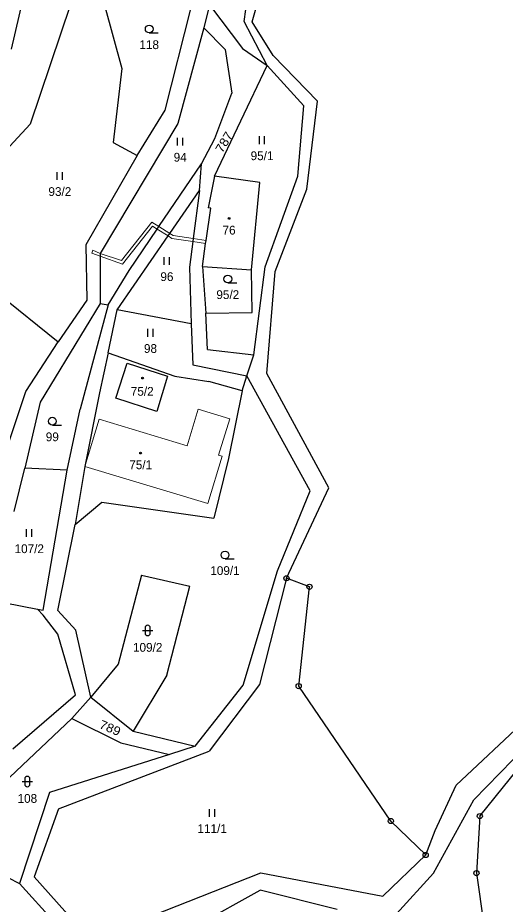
# Model space of a CAD drawing. Extents: x -739410 to -735662, y -942282 to -940043.
# Drawn here: x -737693 to -737598.7, y -941365.5 to -941193.9 of the extents above; entities that cross this region are included whole.
import ezdxf
from ezdxf.enums import TextEntityAlignment as Align

# ---------------------------------------------------------------- set-up
doc = ezdxf.new("R2010")
doc.units = 0
doc.header["$LTSCALE"] = 0.68
for name, color, linetype, lineweight in [('1', 7, 'Continuous', 25), ('13', 7, 'Continuous', 13), ('3', 7, 'Continuous', 25), ('4', 7, 'Continuous', 13), ('5', 7, 'Continuous', 25), ('8', 7, 'Continuous', 25)]:
    doc.layers.add(name, color=color, linetype=linetype, lineweight=lineweight)
doc.layers.add('2', color=7, linetype='Continuous')

msp = doc.modelspace()

# ---------------------------------------------------------------- linework, layer by layer
at = {"layer": '1'}
for p, q in [((-737694.22, -941200.05), (-737684.24, -941156.52)), ((-737649.18, -941194.7), (-737647.61, -941183.26)), ((-737647.62, -941194.77), (-737644.58, -941184.02)), ((-737682.83, -941191.42), (-737690.64, -941214.57)), ((-737676.2, -941191.53), (-737672.85, -941203.76)), ((-737664.47, -941211.81), (-737659.51, -941192.23)), ((-737655.9, -941191.46), (-737657.03, -941195.88)), ((-737655.9, -941191.46), (-737649.49, -941199.91)), ((-737657.03, -941195.88), (-737662.01, -941214.43)), ((-737657.03, -941195.88), (-737652.88, -941200.12)), ((-737644.75, -941203.22), (-737649.18, -941194.7)), ((-737643.61, -941201.28), (-737647.62, -941194.77)), ((-737652.88, -941200.12), (-737651.59, -941208.52)), ((-737649.49, -941199.91), (-737644.75, -941203.22)), ((-737635.03, -941210.08), (-737643.61, -941201.28)), ((-737672.85, -941203.76), (-737674.53, -941218.06)), ((-737654.97, -941224.63), (-737644.75, -941203.22)), ((-737637.64, -941210.97), (-737644.75, -941203.22)), ((-737654.89, -941217.3), (-737651.59, -941208.52)), ((-737638.84, -941224.62), (-737637.64, -941210.97)), ((-737637.1, -941227.12), (-737635.03, -941210.08)), ((-737669.89, -941220.58), (-737664.47, -941211.81)), ((-737710.79, -941236.18), (-737690.64, -941214.57)), ((-737662.01, -941214.43), (-737677.08, -941239.58)), ((-737674.53, -941218.06), (-737669.89, -941220.58)), ((-737657.44, -941222.2), (-737654.89, -941217.3)), ((-737669.89, -941220.58), (-737679.87, -941237.92)), ((-737657.86, -941227.37), (-737657.44, -941222.2)), ((-737654.97, -941224.63), (-737656.14, -941230.76)), ((-737646.18, -941225.86), (-737654.97, -941224.63)), ((-737645.12, -941242.15), (-737638.84, -941224.62)), ((-737647.75, -941242.75), (-737646.18, -941225.86)), ((-737643.17, -941243.02), (-737637.1, -941227.12)), ((-737656.58, -941237.02), (-737655.68, -941230.8)), ((-737655.68, -941230.8), (-737656.14, -941230.76)), ((-737710.79, -941236.18), (-737685.22, -941256.68)), ((-737656.66, -941237.61), (-737656.58, -941237.02)), ((-737679.87, -941237.92), (-737679.62, -941248.62)), ((-737657.24, -941242.11), (-737656.66, -941237.61)), ((-737659.8, -941242.18), (-737659.43, -941253.16)), ((-737657.24, -941242.11), (-737647.75, -941242.75)), ((-737657.24, -941242.11), (-737656.61, -941251.1)), ((-737647.34, -941259.17), (-737645.12, -941242.15)), ((-737675.52, -941249.51), (-737671.48, -941242.84)), ((-737647.62, -941251.01), (-737647.75, -941242.75)), ((-737644.8, -941262.75), (-737643.17, -941243.02)), ((-737679.62, -941248.62), (-737685.22, -941256.68)), ((-737677.06, -941249.25), (-737688.7, -941268.3)), ((-737675.52, -941249.51), (-737680.91, -941269.7)), ((-737677.06, -941249.25), (-737675.52, -941249.51)), ((-737675.54, -941258.78), (-737673.76, -941250.44)), ((-737659.43, -941253.16), (-737673.76, -941250.44)), ((-737656.61, -941251.1), (-737647.62, -941251.01)), ((-737656.29, -941258.16), (-737656.61, -941251.1)), ((-737659.43, -941253.16), (-737659.11, -941261.11)), ((-737691.47, -941266.27), (-737685.22, -941256.68)), ((-737675.54, -941258.78), (-737677.22, -941266.54)), ((-737675.54, -941258.78), (-737662.59, -941263.28)), ((-737656.29, -941258.16), (-737647.34, -941259.17)), ((-737648.71, -941263.22), (-737647.34, -941259.17)), ((-737659.11, -941261.11), (-737648.71, -941263.22)), ((-737632.81, -941284.91), (-737644.8, -941262.75)), ((-737662.59, -941263.28), (-737656.03, -941264.31)), ((-737649.57, -941266.16), (-737656.03, -941264.31)), ((-737649.57, -941266.16), (-737648.71, -941263.22)), ((-737636.44, -941285.46), (-737648.71, -941263.22)), ((-737695.68, -941279.03), (-737691.47, -941266.27)), ((-737649.57, -941266.16), (-737652.2, -941279.2)), ((-737677.22, -941266.54), (-737680.02, -941280.75)), ((-737688.7, -941268.3), (-737691.64, -941281.08)), ((-737683.48, -941281.46), (-737680.91, -941269.7)), ((-737652.2, -941279.2), (-737655.1, -941290.76)), ((-737693.68, -941289.49), (-737691.64, -941281.08)), ((-737683.48, -941281.46), (-737691.64, -941281.08)), ((-737688.1, -941308.54), (-737683.48, -941281.46)), ((-737680.02, -941280.75), (-737681.91, -941291.97)), ((-737641.01, -941302.4), (-737632.81, -941284.91)), ((-737642.76, -941300.93), (-737636.44, -941285.46)), ((-737681.91, -941291.97), (-737676.77, -941287.68)), ((-737676.77, -941287.68), (-737655.1, -941290.76)), ((-737685.26, -941308.66), (-737681.91, -941291.97)), ((-737669.08, -941301.78), (-737673.61, -941319.04)), ((-737669.08, -941301.78), (-737659.72, -941303.9)), ((-737649.4, -941323.07), (-737642.76, -941300.93)), ((-737664.19, -941321.16), (-737659.72, -941303.9)), ((-737641.01, -941302.4), (-737646.21, -941322.95)), ((-737636.56, -941304.05), (-737641.01, -941302.4)), ((-737638.65, -941323.27), (-737636.56, -941304.05)), ((-737695.45, -941307.15), (-737689.19, -941308.4)), ((-737689.19, -941308.4), (-737688.1, -941309.56)), ((-737689.19, -941308.4), (-737688.1, -941308.54)), ((-737681.75, -941312.41), (-737685.26, -941308.66)), ((-737685.25, -941313.24), (-737688.1, -941309.56)), ((-737678.87, -941325.42), (-737681.75, -941312.41)), ((-737681.85, -941324.94), (-737685.25, -941313.24)), ((-737673.61, -941319.04), (-737678.87, -941325.42)), ((-737664.19, -941321.16), (-737670.67, -941332.01)), ((-737646.21, -941322.95), (-737655.98, -941335.87)), ((-737604.75, -941345.26), (-737582.99, -941322.88)), ((-737603.59, -941348.41), (-737582.99, -941322.88)), ((-737658.66, -941334.85), (-737649.4, -941323.07)), ((-737620.82, -941349.36), (-737638.65, -941323.27)), ((-737693.95, -941335.41), (-737681.85, -941324.94)), ((-737682.53, -941329.51), (-737678.87, -941325.42)), ((-737678.87, -941325.42), (-737670.67, -941332.01)), ((-737608.18, -941342.43), (-737590.57, -941325.9)), ((-737705.38, -941351.05), (-737682.53, -941329.51)), ((-737682.53, -941329.51), (-737673.05, -941334.23)), ((-737670.67, -941332.01), (-737658.66, -941334.85)), ((-737673.05, -941334.23), (-737663.63, -941336.47)), ((-737658.66, -941334.85), (-737663.63, -941336.47)), ((-737663.63, -941336.47), (-737686.88, -941343.82)), ((-737685.1, -941346.98), (-737655.98, -941335.87)), ((-737612.21, -941351.22), (-737608.18, -941342.43)), ((-737686.88, -941343.82), (-737692.71, -941361.48)), ((-737612.56, -941359.47), (-737604.75, -941345.26)), ((-737685.1, -941346.98), (-737689.82, -941360.17)), ((-737603.59, -941348.41), (-737604.25, -941359.45)), ((-737614.07, -941355.93), (-737620.82, -941349.36)), ((-737614.07, -941355.93), (-737612.21, -941351.22)), ((-737622.35, -941363.9), (-737614.07, -941355.93)), ((-737694.92, -941360.27), (-737692.71, -941361.48)), ((-737689.82, -941360.17), (-737682.31, -941368.64)), ((-737669.17, -941368.52), (-737646, -941359.41)), ((-737646, -941359.41), (-737622.35, -941363.9)), ((-737619.71, -941367.34), (-737612.56, -941359.47)), ((-737604.25, -941359.45), (-737601.66, -941377.28)), ((-737692.71, -941361.48), (-737685.9, -941368.96)), ((-737664.98, -941373.19), (-737646.12, -941362.73)), ((-737631.22, -941366.46), (-737646.12, -941362.73))]:
    msp.add_line(p, q, dxfattribs=at)
for points in [[(-737671.48, -941242.84), (-737666.04, -941234.84), (-737665.7, -941234.34), (-737657.44, -941222.2)], [(-737673.76, -941250.44), (-737663.93, -941236.17), (-737663.58, -941235.67), (-737657.86, -941227.37)], [(-737657.86, -941227.37), (-737659.07, -941236.64), (-737659.15, -941237.24), (-737659.8, -941242.18)], [(-737677.08, -941239.58), (-737677.08, -941240.07), (-737677.06, -941249.25)]]:
    msp.add_lwpolyline(points, dxfattribs=at)
msp.add_lwpolyline([(-737674.03, -941267.55), (-737671.82, -941260.8), (-737664.02, -941263.28), (-737666.1, -941270.11)], close=True, dxfattribs=at)
at = {"layer": '13'}
for points in [[(-737667.08, -941233.48), (-737672.94, -941240.92), (-737677.08, -941239.58), (-737677.08, -941240.07), (-737672.74, -941241.64), (-737666.94, -941234.28), (-737666.04, -941234.84), (-737665.7, -941234.34)], [(-737665.7, -941234.34), (-737666.04, -941234.84), (-737663.93, -941236.17), (-737663.58, -941235.67)], [(-737663.18, -941236.64), (-737659.15, -941237.24), (-737659.07, -941236.64), (-737662.96, -941236.06), (-737663.58, -941235.67), (-737663.93, -941236.17)], [(-737656.66, -941237.61), (-737656.58, -941237.02), (-737659.07, -941236.64), (-737659.15, -941237.24)], [(-737678.51, -941238.92), (-737678.71, -941239.48), (-737677.08, -941240.07), (-737677.08, -941239.58)]]:
    msp.add_lwpolyline(points, close=True, dxfattribs=at)
at = {"layer": '3'}
for p, q in [((-737667.573, -941196.89), (-737665.823, -941196.89)), ((-737662.091, -941218.67), (-737662.091, -941217.17)), ((-737661.09, -941218.67), (-737661.09, -941217.17)), ((-737646.251, -941218.38), (-737646.251, -941216.88)), ((-737645.25, -941218.38), (-737645.25, -941216.88)), ((-737685.381, -941225.31), (-737685.381, -941223.81)), ((-737684.38, -941225.31), (-737684.38, -941223.81)), ((-737664.661, -941241.77), (-737664.661, -941240.27)), ((-737663.66, -941241.77), (-737663.66, -941240.27)), ((-737652.363, -941245.25), (-737650.613, -941245.25)), ((-737667.841, -941255.67), (-737667.841, -941254.17)), ((-737666.84, -941255.67), (-737666.84, -941254.17)), ((-737686.323, -941272.76), (-737684.573, -941272.76)), ((-737691.301, -941294.41), (-737691.301, -941292.91)), ((-737690.3, -941294.41), (-737690.3, -941292.91)), ((-737652.903, -941298.64), (-737651.153, -941298.64)), ((-737668.871, -941312.491), (-737666.869, -941312.491)), ((-737668.371, -941311.991), (-737668.371, -941312.992)), ((-737667.369, -941312.992), (-737667.369, -941311.991)), ((-737692.161, -941341.721), (-737690.159, -941341.721)), ((-737691.661, -941341.221), (-737691.661, -941342.222)), ((-737690.659, -941342.222), (-737690.659, -941341.221)), ((-737655.901, -941348.55), (-737655.901, -941347.05)), ((-737654.9, -941348.55), (-737654.9, -941347.05))]:
    msp.add_line(p, q, dxfattribs=at)
for centre in [(-737667.5729, -941196.1398), (-737652.3629, -941244.4998), (-737686.3229, -941272.0098), (-737652.9029, -941297.8898)]:
    msp.add_circle(centre, 0.75, dxfattribs=at)
for centre, start, end in [((-737667.87, -941311.9909), 0, 180), ((-737667.87, -941312.9909), 180, 359.98789), ((-737691.16, -941341.2209), 0, 180), ((-737691.16, -941342.2209), 180, 359.98789)]:
    msp.add_arc(centre, 0.5, start, end, dxfattribs=at)
at = {"layer": '4'}
for p, q in [((-737680.02, -941280.75), (-737677.27, -941271.62)), ((-737677.27, -941271.62), (-737660.26, -941276.76)), ((-737653.47, -941278.8), (-737656.23, -941287.94)), ((-737656.23, -941287.94), (-737680.02, -941280.75))]:
    msp.add_line(p, q, dxfattribs=at)
msp.add_lwpolyline([(-737660.26, -941276.76), (-737658.1, -941269.65), (-737651.95, -941271.56), (-737654.16, -941278.6), (-737653.47, -941278.8)], dxfattribs=at)
at = {"layer": '5'}
for centre in [(-737652.1268, -941232.7692), (-737668.8568, -941263.6692), (-737669.2368, -941278.1692)]:
    msp.add_circle(centre, 0.175, dxfattribs=at)
at = {"layer": '8'}
for centre, radius in [((-737641.01, -941302.3999), 0.5), ((-737641.01, -941302.3999), 0.0303), ((-737636.56, -941304.0499), 0.5), ((-737636.56, -941304.0499), 0.0303), ((-737638.65, -941323.2699), 0.5), ((-737638.65, -941323.2699), 0.0303), ((-737603.59, -941348.4099), 0.5), ((-737603.59, -941348.4099), 0.0303), ((-737620.82, -941349.3599), 0.5), ((-737620.82, -941349.3599), 0.0303), ((-737614.07, -941355.9299), 0.5), ((-737614.07, -941355.9299), 0.0303), ((-737604.25, -941359.4499), 0.5), ((-737604.25, -941359.4499), 0.0303)]:
    msp.add_circle(centre, radius, dxfattribs=at)

# ---------------------------------------------------------------- texts
at = {"layer": '2'}
for s, p in [('118', (-737667.579, -941200.015)), ('95/1', (-737645.739, -941221.505)), ('94', (-737661.579, -941221.795)), ('93/2', (-737684.869, -941228.435)), ('76', (-737652.119, -941235.895)), ('96', (-737664.149, -941244.895)), ('95/2', (-737652.369, -941248.375)), ('98', (-737667.329, -941258.795)), ('75/2', (-737668.929, -941267.085)), ('99', (-737686.329, -941275.885)), ('75/1', (-737669.229, -941281.295)), ('107/2', (-737690.79, -941297.535)), ('109/1', (-737652.91, -941301.765)), ('109/2', (-737667.87, -941316.615)), ('108', (-737691.159, -941345.845)), ('111/1', (-737655.39, -941351.675))]:
    msp.add_text(s, height=1.7, dxfattribs=at).set_placement(p, align=Align.CENTER)
at = {"layer": '2', "width": 1.1}
for s, rotation, p in [('787', 59, (-737652.3512, -941218.4553)), ('789', 337, (-737675.4761, -941332.1427))]:
    msp.add_text(s, height=1.7, rotation=rotation, dxfattribs=at).set_placement(p, align=Align.CENTER)

doc.saveas('drawing.dxf')
